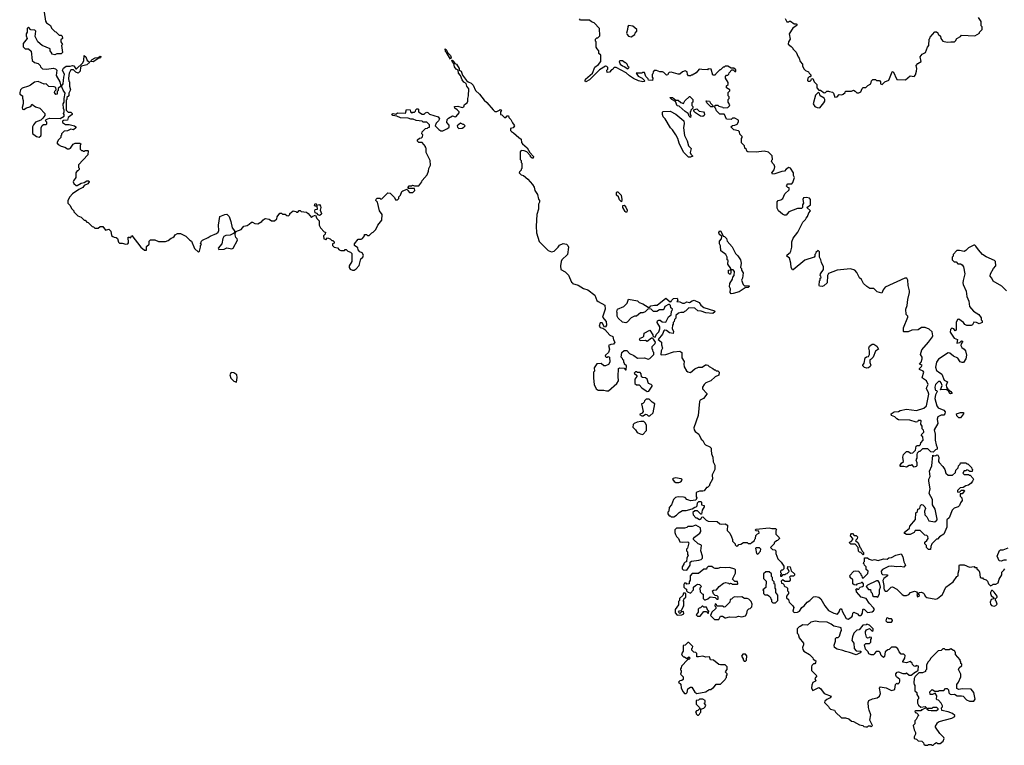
# Model space of a CAD drawing. Extents: x 1980017 to 2252640, y 74400 to 266395.
# Tile 287 of 388: x 2150127 to 2161250, y 219090 to 227286. Entities that reach past the tile are written whole.
import ezdxf

# ---------------------------------------------------------------- set-up
doc = ezdxf.new("R2010")
doc.units = 0

msp = doc.modelspace()

# ---------------------------------------------------------------- linework, layer by layer
at = {"layer": '0CON20XD'}
for points in [[(2150402, 227372), (2150418, 227268), (2150431, 227251), (2150475, 227220), (2150485, 227190), (2150522, 227152), (2150535, 227150), (2150572, 227112), (2150595, 227110), (2150608, 227098), (2150610, 227075), (2150592, 227058), (2150590, 227035), (2150610, 227005), (2150600, 226995), (2150610, 226915), (2150595, 226900), (2150545, 226900), (2150525, 226890), (2150490, 226895), (2150488, 226908), (2150470, 226935), (2150470, 226955), (2150380, 226995), (2150330, 227035), (2150302, 227095), (2150310, 227155), (2150297, 227167), (2150252, 227172), (2150225, 227200), (2150210, 227185), (2150210, 227145), (2150198, 227125), (2150198, 227105), (2150210, 227075), (2150167, 227015), (2150165, 226980), (2150188, 226958), (2150227, 226957), (2150255, 226930), (2150268, 226825), (2150293, 226803), (2150335, 226790), (2150358, 226768), (2150360, 226755), (2150385, 226730), (2150435, 226728), (2150505, 226740), (2150531, 226731), (2150548, 226715), (2150540, 226655), (2150580, 226585), (2150590, 226535), (2150562, 226508), (2150560, 226485), (2150550, 226475), (2150550, 226445), (2150535, 226440)], [(2160392, 223645), (2160438, 223702), (2160442, 223715), (2160435, 223760), (2160402, 223792), (2160355, 223808), (2160315, 223810), (2160275, 223783), (2160205, 223778), (2160165, 223760), (2160115, 223760), (2160110, 223765), (2160112, 223805), (2160160, 223925), (2160158, 223938), (2160140, 223955), (2160138, 224015), (2160153, 224057), (2160160, 224125), (2160180, 224205), (2160180, 224225), (2160162, 224282), (2160160, 224345), (2160147, 224367), (2160125, 224368), (2159905, 224263), (2159880, 224235), (2159865, 224198), (2159815, 224212), (2159775, 224250), (2159731, 224251), (2159695, 224272), (2159658, 224305), (2159635, 224350), (2159615, 224370), (2159585, 224430), (2159560, 224455), (2159513, 224473), (2159360, 224455), (2159265, 224418), (2159252, 224395), (2159248, 224315), (2159212, 224278), (2159193, 224273), (2159162, 224275), (2159158, 224285), (2159160, 224335), (2159168, 224342), (2159170, 224365), (2159180, 224375), (2159178, 224388), (2159170, 224395), (2159173, 224415), (2159207, 224463), (2159208, 224495), (2159184, 224544), (2159178, 224575), (2159160, 224605), (2159160, 224665), (2159148, 224678), (2159120, 224655), (2159118, 224642), (2159110, 224635), (2159110, 224615), (2159100, 224605), (2158995, 224570), (2158865, 224460), (2158855, 224460), (2158842, 224485), (2158838, 224535), (2158822, 224592), (2158792, 224615), (2158795, 224630), (2158830, 224655), (2158837, 224673), (2158848, 224715), (2158848, 224775), (2158863, 224817), (2158918, 224885), (2158973, 224997), (2159005, 225030), (2159010, 225045), (2159027, 225063), (2159040, 225105), (2159060, 225125), (2159020, 225165), (2159060, 225195), (2159060, 225255), (2159048, 225268), (2159015, 225278), (2158980, 225275), (2158972, 225255), (2158980, 225215), (2158970, 225195), (2158970, 225165), (2158957, 225153), (2158915, 225152), (2158815, 225117), (2158785, 225078), (2158765, 225078), (2158745, 225088), (2158698, 225125), (2158683, 225157), (2158683, 225227), (2158695, 225242), (2158725, 225250), (2158747, 225265), (2158771, 225319), (2158820, 225365), (2158818, 225388), (2158805, 225390), (2158790, 225405), (2158792, 225418), (2158805, 225430), (2158848, 225432), (2158862, 225448), (2158880, 225505), (2158870, 225525), (2158870, 225555), (2158835, 225610), (2158815, 225618), (2158784, 225596), (2158767, 225573), (2158738, 225572), (2158657, 225543), (2158632, 225542), (2158623, 225557), (2158651, 225589), (2158658, 225625), (2158650, 225645), (2158630, 225665), (2158628, 225678), (2158620, 225685), (2158622, 225698), (2158630, 225705), (2158628, 225748), (2158585, 225788), (2158535, 225802), (2158445, 225788), (2158352, 225792), (2158342, 225802), (2158338, 225818), (2158320, 225835), (2158315, 225860), (2158280, 225895), (2158280, 225945), (2158290, 225955), (2158290, 225965), (2158262, 225992), (2158258, 226018), (2158245, 226030), (2158195, 226040), (2158162, 226075), (2158178, 226092), (2158207, 226093), (2158230, 226105), (2158247, 226133), (2158245, 226150), (2158205, 226172), (2158178, 226172), (2158165, 226160), (2158112, 226162), (2158090, 226215), (2158085, 226220), (2158035, 226220), (2158000, 226255), (2157988, 226288), (2157980, 226295), (2157985, 226320), (2158015, 226320), (2158025, 226310), (2158068, 226298), (2158075, 226290), (2158127, 226293), (2158147, 226313), (2158150, 226325), (2158130, 226355), (2158130, 226385), (2158140, 226395), (2158140, 226415), (2158130, 226425), (2158130, 226465), (2158148, 226482), (2158150, 226495), (2158110, 226515), (2158113, 226537), (2158130, 226555), (2158130, 226575), (2158100, 226625), (2158100, 226645), (2158112, 226658), (2158125, 226660), (2158138, 226672), (2158140, 226685), (2158172, 226718), (2158188, 226718), (2158205, 226700), (2158218, 226702), (2158218, 226718), (2158195, 226740), (2158165, 226740), (2158125, 226760), (2158095, 226760), (2158085, 226750), (2158075, 226750), (2158045, 226720), (2158035, 226720), (2157990, 226675), (2157985, 226660), (2157955, 226660), (2157937, 226727), (2157905, 226730), (2157895, 226720), (2157832, 226722), (2157803, 226727), (2157770, 226685), (2157725, 226660), (2157712, 226658), (2157705, 226650), (2157682, 226652), (2157670, 226665), (2157668, 226695), (2157645, 226708), (2157613, 226697), (2157585, 226670), (2157565, 226670), (2157485, 226692), (2157462, 226688), (2157452, 226678), (2157448, 226662), (2157435, 226660), (2157405, 226690), (2157387, 226697), (2157358, 226698), (2157322, 226712), (2157295, 226710), (2157282, 226698), (2157280, 226675), (2157270, 226665), (2157270, 226635), (2157280, 226625), (2157275, 226600), (2157232, 226602), (2157228, 226618), (2157200, 226645), (2157185, 226690), (2157165, 226690), (2157155, 226680), (2157090, 226680), (2157115, 226648), (2157157, 226627), (2157183, 226603), (2157188, 226595), (2157183, 226587), (2157165, 226583), (2157116, 226596), (2157062, 226622), (2157015, 226650), (2156976, 226686), (2156865, 226747), (2156843, 226747), (2156830, 226735), (2156828, 226722), (2156812, 226718), (2156788, 226692), (2156765, 226690), (2156760, 226715), (2156770, 226725), (2156770, 226745), (2156758, 226758), (2156745, 226762), (2156675, 226718), (2156563, 226605), (2156524, 226584), (2156513, 226595), (2156520, 226615), (2156597, 226683), (2156622, 226748), (2156665, 226778), (2156692, 226815), (2156690, 226885), (2156670, 226905), (2156670, 226935), (2156650, 226955), (2156640, 226975), (2156640, 227035), (2156632, 227042), (2156630, 227065), (2156645, 227080), (2156658, 227082), (2156680, 227105), (2156678, 227188), (2156615, 227250), (2156585, 227260), (2156562, 227282), (2156462, 227282), (2156450, 227295)], [(2158775, 227300), (2158792, 227262), (2158815, 227260), (2158822, 227268), (2158835, 227270), (2158875, 227240), (2158898, 227238), (2158910, 227225), (2158861, 227189), (2158818, 227125), (2158830, 227065), (2158812, 227035), (2158808, 227008), (2158843, 226983), (2158860, 226965), (2158860, 226955), (2158897, 226917), (2158920, 226865), (2158932, 226852), (2158942, 226815), (2158970, 226785), (2158970, 226765), (2158985, 226730), (2159003, 226713), (2159038, 226698), (2159045, 226680), (2159068, 226658), (2159058, 226642), (2159045, 226640), (2159030, 226625), (2159025, 226600), (2159033, 226593), (2159055, 226590), (2159068, 226602), (2159072, 226618), (2159085, 226620), (2159102, 226582), (2159130, 226555), (2159132, 226515), (2159155, 226490), (2159175, 226490), (2159215, 226460), (2159228, 226462), (2159245, 226480), (2159265, 226480), (2159273, 226473), (2159307, 226467), (2159320, 226455), (2159335, 226412), (2159360, 226415), (2159385, 226440), (2159415, 226438), (2159430, 226445), (2159450, 226465), (2159455, 226480), (2159525, 226480), (2159545, 226488), (2159565, 226480), (2159585, 226460), (2159605, 226458), (2159629, 226471), (2159645, 226510), (2159655, 226520), (2159685, 226520), (2159707, 226543), (2159740, 226560), (2159750, 226595), (2159765, 226610), (2159795, 226610), (2159805, 226600), (2159838, 226598), (2159850, 226585), (2159852, 226562), (2159868, 226552), (2159900, 226585), (2159945, 226602), (2159983, 226697), (2159995, 226700), (2160035, 226610), (2160135, 226608), (2160185, 226650), (2160230, 226645), (2160247, 226663), (2160258, 226705), (2160260, 226735), (2160253, 226767), (2160271, 226789), (2160310, 226815), (2160300, 226865), (2160322, 226898), (2160360, 226915), (2160382, 226975), (2160398, 226995), (2160400, 227065), (2160410, 227075), (2160412, 227088), (2160465, 227150), (2160485, 227150), (2160498, 227138), (2160502, 227122), (2160528, 227098), (2160533, 227073), (2160554, 227044), (2160605, 227030), (2160645, 227037), (2160686, 227034), (2160700, 227045), (2160712, 227075), (2160753, 227097), (2160765, 227110), (2160915, 227102), (2160970, 227135), (2160970, 227145), (2161000, 227175), (2161000, 227205), (2160990, 227215), (2160990, 227265), (2160959, 227309)], [(2157035, 227092), (2157075, 227120), (2157080, 227135), (2157100, 227155), (2157100, 227175), (2157055, 227213), (2157005, 227221), (2156995, 227210), (2156994, 227175), (2156982, 227135), (2156988, 227118), (2157005, 227098), (2157035, 227092)], [(2154995, 226840), (2154950, 226915), (2154938, 226925), (2154932, 226958), (2154945, 226950), (2154962, 226912), (2154995, 226880), (2155000, 226855), (2154995, 226840)], [(2150535, 226440), (2150520, 226465), (2150522, 226478), (2150540, 226495), (2150535, 226520), (2150515, 226528), (2150455, 226530), (2150425, 226560), (2150405, 226558), (2150335, 226587), (2150295, 226580), (2150250, 226545), (2150227, 226533), (2150156, 226514), (2150136, 226494), (2150127, 226465), (2150128, 226445), (2150160, 226425), (2150158, 226398), (2150167, 226373), (2150166, 226334), (2150154, 226295), (2150158, 226275), (2150175, 226270), (2150205, 226290), (2150240, 226300), (2150256, 226314), (2150265, 226330), (2150305, 226302), (2150356, 226286), (2150410, 226225), (2150410, 226205), (2150388, 226172), (2150365, 226150), (2150305, 226128), (2150282, 226098), (2150273, 226075), (2150272, 226002), (2150316, 225966), (2150345, 225958), (2150365, 225973), (2150370, 225985), (2150368, 226065), (2150379, 226091), (2150395, 226103), (2150425, 226100), (2150435, 226110), (2150435, 226130), (2150420, 226145), (2150425, 226160), (2150465, 226172), (2150585, 226170), (2150630, 226195), (2150630, 226215), (2150620, 226225), (2150630, 226245), (2150630, 226265), (2150621, 226281), (2150618, 226335), (2150630, 226355), (2150628, 226395), (2150642, 226455), (2150619, 226489), (2150600, 226535), (2150617, 226563), (2150627, 226635), (2150634, 226665), (2150611, 226715), (2150622, 226738), (2150651, 226759), (2150695, 226760), (2150725, 226770), (2150738, 226765), (2150762, 226732), (2150768, 226732), (2150840, 226800), (2150851, 226825), (2150855, 226880), (2150875, 226868), (2150890, 226825), (2150920, 226805), (2150884, 226776), (2150825, 226760), (2150812, 226748), (2150810, 226705), (2150788, 226682), (2150762, 226692), (2150735, 226720), (2150705, 226720), (2150685, 226680), (2150678, 226625), (2150683, 226593), (2150690, 226585), (2150690, 226535), (2150700, 226495), (2150683, 226457), (2150680, 226425), (2150660, 226405), (2150660, 226385), (2150650, 226375), (2150650, 226265), (2150673, 226243), (2150705, 226240), (2150718, 226228), (2150720, 226215), (2150675, 226180), (2150665, 226150), (2150623, 226147), (2150612, 226138), (2150610, 226125), (2150645, 226100), (2150685, 226100), (2150745, 226088), (2150760, 226075), (2150760, 226065), (2150735, 226043), (2150705, 226048), (2150665, 226030), (2150630, 226025), (2150600, 225995), (2150598, 225982), (2150590, 225975), (2150590, 225955), (2150565, 225930), (2150548, 225895), (2150560, 225875), (2150595, 225858), (2150637, 225847), (2150665, 225828), (2150685, 225828), (2150700, 225835), (2150732, 225878), (2150755, 225892), (2150805, 225892), (2150818, 225885), (2150810, 225865), (2150810, 225825), (2150825, 225810), (2150838, 225808), (2150845, 225800), (2150858, 225802), (2150865, 225810), (2150895, 225810), (2150900, 225805), (2150895, 225760), (2150790, 225645), (2150790, 225615), (2150798, 225608), (2150800, 225595), (2150785, 225580), (2150775, 225580), (2150760, 225555), (2150760, 225505), (2150733, 225467), (2150732, 225455), (2150740, 225435), (2150765, 225412), (2150775, 225412), (2150821, 225439), (2150855, 225446), (2150885, 225464), (2150906, 225466), (2150911, 225455), (2150895, 225432), (2150856, 225414), (2150840, 225390), (2150795, 225367), (2150725, 225317), (2150692, 225285), (2150670, 225245), (2150670, 225215), (2150698, 225188), (2150712, 225152), (2150740, 225125), (2150740, 225115), (2150752, 225102), (2150785, 225070), (2150820, 225055), (2150855, 225020), (2150865, 225020), (2150885, 225000), (2150900, 224995), (2150945, 224950), (2150960, 224945), (2150975, 224930), (2151015, 224930), (2151035, 224950), (2151065, 224950), (2151095, 224910), (2151135, 224920), (2151157, 224897), (2151165, 224850), (2151180, 224835), (2151195, 224828), (2151217, 224827), (2151233, 224813), (2151243, 224773), (2151253, 224763), (2151285, 224762), (2151325, 224750), (2151347, 224753), (2151354, 224766), (2151352, 224828), (2151365, 224830), (2151378, 224822), (2151395, 224850), (2151495, 224718), (2151535, 224682), (2151558, 224682), (2151560, 224725), (2151588, 224752), (2151590, 224785), (2151605, 224800), (2151655, 224800), (2151695, 224782), (2151775, 224782), (2151805, 224790), (2151838, 224818), (2151856, 224824), (2151873, 224837), (2151884, 224856), (2151908, 224872), (2151945, 224870), (2152005, 224840), (2152050, 224795), (2152066, 224786), (2152102, 224702), (2152145, 224660), (2152157, 224673), (2152170, 224715), (2152170, 224735), (2152180, 224745), (2152170, 224755), (2152180, 224785), (2152193, 224797), (2152256, 224824), (2152278, 224842), (2152351, 224869), (2152368, 224885), (2152378, 224905), (2152372, 224965), (2152387, 225063), (2152444, 225086), (2152465, 225088), (2152494, 225064), (2152513, 225005), (2152526, 224936), (2152552, 224902), (2152550, 224875), (2152505, 224853), (2152455, 224849), (2152432, 224838), (2152421, 224815), (2152410, 224755), (2152370, 224705), (2152375, 224690), (2152436, 224694), (2152465, 224708), (2152525, 224698), (2152538, 224705), (2152586, 224794), (2152585, 224810), (2152570, 224825), (2152560, 224855), (2152560, 224875), (2152570, 224885), (2152570, 224895), (2152630, 224915), (2152660, 224955), (2152695, 224962), (2152720, 224975), (2152745, 224998), (2152755, 225000), (2152783, 224983), (2152815, 224980), (2152863, 225007), (2152875, 225020), (2152892, 225038), (2152905, 225040), (2152945, 225032), (2152973, 225013), (2153007, 225013), (2153030, 225035), (2153035, 225060), (2153065, 225100), (2153085, 225100), (2153095, 225090), (2153125, 225090), (2153143, 225073), (2153165, 225070), (2153180, 225085), (2153180, 225095), (2153215, 225128), (2153245, 225120), (2153255, 225110), (2153268, 225112), (2153285, 225130), (2153295, 225130), (2153305, 225120), (2153365, 225110), (2153386, 225096), (2153425, 225050), (2153440, 225065), (2153468, 225078), (2153485, 225040), (2153510, 225015), (2153511, 224965), (2153523, 224933), (2153565, 224890), (2153580, 224885), (2153578, 224862), (2153560, 224845), (2153562, 224812), (2153578, 224808), (2153585, 224800), (2153605, 224820), (2153635, 224810), (2153652, 224792), (2153665, 224790), (2153680, 224775), (2153678, 224762), (2153660, 224755), (2153660, 224735), (2153680, 224715), (2153715, 224708), (2153737, 224687), (2153755, 224680), (2153795, 224680), (2153805, 224690), (2153815, 224690), (2153832, 224672), (2153865, 224660), (2153880, 224645), (2153877, 224555), (2153848, 224505), (2153847, 224487), (2153859, 224469), (2153885, 224458), (2153905, 224458), (2153929, 224471), (2153961, 224509), (2153982, 224585), (2154002, 224605), (2154012, 224625), (2153995, 224652), (2153970, 224665), (2153950, 224685), (2153948, 224708), (2153910, 224735), (2153910, 224755), (2153950, 224805), (2153985, 224808), (2154000, 224815), (2154020, 224845), (2154022, 224858), (2154045, 224860), (2154055, 224850), (2154075, 224850), (2154105, 224880), (2154120, 224885), (2154150, 224915), (2154172, 224965), (2154217, 225023), (2154220, 225085), (2154192, 225125), (2154170, 225225), (2154150, 225245), (2154152, 225258), (2154165, 225270), (2154195, 225270), (2154205, 225260), (2154217, 225263), (2154285, 225330), (2154310, 225325), (2154359, 225279), (2154372, 225252), (2154395, 225250), (2154410, 225265), (2154410, 225285), (2154430, 225305), (2154442, 225345), (2154455, 225352), (2154505, 225370), (2154510, 225355), (2154532, 225332), (2154568, 225332), (2154590, 225355), (2154588, 225378), (2154515, 225380), (2154510, 225385), (2154518, 225392), (2154520, 225405), (2154525, 225410), (2154555, 225410), (2154565, 225418), (2154585, 225410), (2154635, 225410), (2154670, 225455), (2154675, 225470), (2154730, 225535), (2154746, 225574), (2154748, 225605), (2154766, 225644), (2154762, 225695), (2154720, 225785), (2154720, 225835), (2154712, 225842), (2154710, 225855), (2154675, 225900), (2154635, 225900), (2154620, 225915), (2154622, 225928), (2154642, 225948), (2154665, 225950), (2154678, 225962), (2154680, 225985), (2154670, 225995), (2154672, 226018), (2154712, 226058), (2154735, 226060), (2154742, 226068), (2154758, 226072), (2154758, 226098), (2154725, 226130), (2154685, 226130), (2154675, 226140), (2154607, 226147), (2154572, 226162), (2154545, 226162), (2154515, 226172), (2154427, 226177), (2154387, 226197), (2154343, 226203), (2154332, 226218), (2154345, 226228), (2154375, 226220), (2154395, 226232), (2154485, 226230), (2154495, 226270), (2154538, 226268), (2154540, 226245), (2154555, 226230), (2154565, 226240), (2154588, 226242), (2154598, 226252), (2154602, 226268), (2154612, 226278), (2154625, 226280), (2154630, 226275), (2154630, 226245), (2154675, 226220), (2154695, 226220), (2154710, 226235), (2154725, 226240), (2154737, 226237), (2154758, 226218), (2154855, 226190), (2154868, 226165), (2154858, 226142), (2154840, 226125)], [(2150955, 226808), (2150932, 226812), (2150933, 226825), (2150944, 226836), (2150980, 226855), (2151012, 226858), (2151035, 226872), (2151045, 226870), (2151040, 226855), (2151012, 226848), (2150965, 226812), (2150955, 226808)], [(2154840, 226125), (2154832, 226118), (2154820, 226085), (2154860, 226045), (2154885, 226030), (2154905, 226030), (2154960, 226055), (2154978, 226072), (2154980, 226095), (2154953, 226123), (2154955, 226160), (2154970, 226175), (2155015, 226200), (2155045, 226190), (2155057, 226193), (2155090, 226235), (2155090, 226245), (2155069, 226269), (2155042, 226285), (2155040, 226305), (2155075, 226308), (2155125, 226293), (2155145, 226300), (2155152, 226328), (2155180, 226345), (2155188, 226365), (2155188, 226395), (2155198, 226425), (2155201, 226505), (2155178, 226535), (2155172, 226565), (2155145, 226580), (2155124, 226605), (2155107, 226657), (2155082, 226682), (2155080, 226715), (2155057, 226727), (2155040, 226755), (2155032, 226792), (2155012, 226815), (2155010, 226825), (2155015, 226830), (2155035, 226810), (2155042, 226792), (2155063, 226783), (2155090, 226735), (2155090, 226715), (2155113, 226703), (2155129, 226659), (2155175, 226598), (2155193, 226583), (2155228, 226568), (2155248, 226548), (2155277, 226485), (2155320, 226445), (2155375, 226378), (2155405, 226352), (2155475, 226268), (2155495, 226250), (2155515, 226250), (2155548, 226262), (2155555, 226270), (2155568, 226265), (2155560, 226245), (2155560, 226215), (2155575, 226210), (2155605, 226180), (2155618, 226182), (2155635, 226200), (2155648, 226198), (2155652, 226182), (2155675, 226160), (2155692, 226122), (2155713, 226095), (2155718, 226085), (2155702, 226065), (2155670, 226055), (2155670, 226035), (2155681, 226021), (2155705, 226008), (2155764, 225954), (2155792, 225935), (2155797, 225897), (2155805, 225882), (2155859, 225839), (2155890, 225785), (2155932, 225742), (2155928, 225722), (2155915, 225722), (2155898, 225735), (2155898, 225748), (2155854, 225794), (2155826, 225806), (2155792, 225808), (2155782, 225795), (2155780, 225705), (2155790, 225695), (2155793, 225673), (2155800, 225665), (2155800, 225605), (2155792, 225598), (2155790, 225585), (2155772, 225568), (2155770, 225555), (2155790, 225535), (2155817, 225527), (2155866, 225486), (2155920, 225425), (2155940, 225395), (2155947, 225355), (2155975, 225310), (2155988, 225258), (2156000, 225245), (2156000, 225225), (2155988, 225202), (2155986, 225144), (2155968, 225085), (2155962, 224955), (2155965, 224880), (2155995, 224780), (2156095, 224678), (2156135, 224662), (2156165, 224670), (2156210, 224715), (2156225, 224740), (2156265, 224758), (2156305, 224750), (2156320, 224735), (2156328, 224715), (2156316, 224634), (2156252, 224575), (2156242, 224555), (2156237, 224505), (2156240, 224465), (2156288, 224438), (2156325, 224402), (2156362, 224322), (2156370, 224315), (2156370, 224305), (2156435, 224287), (2156495, 224251), (2156546, 224236), (2156623, 224173), (2156648, 224115), (2156661, 224101), (2156735, 224060), (2156742, 224015), (2156710, 223925), (2156752, 223875), (2156757, 223835), (2156745, 223818), (2156732, 223812), (2156705, 223860), (2156685, 223860), (2156672, 223825), (2156685, 223808), (2156715, 223800), (2156736, 223786), (2156794, 223724), (2156826, 223706), (2156835, 223670), (2156850, 223645), (2156835, 223622), (2156803, 223617), (2156780, 223605), (2156788, 223565), (2156780, 223525), (2156743, 223495), (2156742, 223485), (2156753, 223473), (2156767, 223473), (2156775, 223480), (2156790, 223475), (2156792, 223418), (2156779, 223391), (2156745, 223377), (2156726, 223376), (2156695, 223402), (2156645, 223400), (2156618, 223352), (2156620, 223315), (2156610, 223305), (2156608, 223285), (2156608, 223235), (2156617, 223167), (2156638, 223115), (2156661, 223101), (2156725, 223102), (2156755, 223092), (2156780, 223095), (2156873, 223177), (2156892, 223205), (2156888, 223255), (2156890, 223345), (2156905, 223352), (2156955, 223350), (2156972, 223332), (2156978, 223332), (2156980, 223375), (2156960, 223395), (2156960, 223405), (2156950, 223415), (2156950, 223435), (2156942, 223442), (2156938, 223458), (2156920, 223475), (2156930, 223525), (2156955, 223550), (2156985, 223550), (2157014, 223514), (2157065, 223492), (2157107, 223463), (2157185, 223468), (2157225, 223452), (2157245, 223460), (2157290, 223505), (2157290, 223525), (2157283, 223533), (2157280, 223555), (2157270, 223565), (2157270, 223595), (2157305, 223630), (2157310, 223645), (2157288, 223678), (2157275, 223690), (2157263, 223687), (2157215, 223652), (2157195, 223662), (2157135, 223658), (2157128, 223675), (2157135, 223690), (2157165, 223700), (2157178, 223712), (2157180, 223745), (2157245, 223780), (2157280, 223725), (2157280, 223715), (2157292, 223702), (2157305, 223700), (2157322, 223735), (2157345, 223760), (2157360, 223795), (2157358, 223815), (2157328, 223865), (2157330, 223885), (2157345, 223892), (2157362, 223892), (2157385, 223872), (2157425, 223870), (2157455, 223930), (2157488, 223952), (2157490, 223995), (2157498, 224002), (2157500, 224015), (2157482, 224032), (2157478, 224058), (2157468, 224068), (2157455, 224070), (2157414, 224046), (2157407, 224023), (2157395, 224010), (2157355, 224010), (2157325, 223990), (2157285, 223990), (2157260, 224015), (2157225, 224020), (2157194, 223986), (2157166, 223974), (2157140, 223975), (2157118, 223955), (2157095, 223938), (2157073, 223937), (2157033, 223917), (2156990, 223870), (2156975, 223863), (2156935, 223871), (2156887, 223915), (2156877, 223937), (2156878, 223975), (2156872, 223985), (2156880, 224015), (2156950, 224045), (2156990, 224085), (2157005, 224130), (2157105, 224110), (2157125, 224090), (2157165, 224078), (2157225, 224040), (2157245, 224040), (2157258, 224052), (2157297, 224063), (2157327, 224063), (2157425, 224140), (2157475, 224100), (2157488, 224102), (2157490, 224115), (2157512, 224138), (2157555, 224140), (2157560, 224115), (2157552, 224102), (2157585, 224100), (2157615, 224082), (2157635, 224082), (2157665, 224098), (2157695, 224092), (2157725, 224112), (2157745, 224118), (2157803, 224093), (2157821, 224061), (2157854, 224034), (2157977, 223997), (2157978, 223985), (2157955, 223968), (2157877, 223973), (2157825, 223992), (2157788, 223998), (2157755, 224028), (2157685, 224030), (2157648, 223992), (2157635, 223990), (2157625, 223980), (2157595, 223980), (2157568, 223972), (2157540, 223945), (2157540, 223915), (2157522, 223898), (2157520, 223875), (2157510, 223865), (2157510, 223845), (2157500, 223835), (2157498, 223798), (2157512, 223765), (2157508, 223742), (2157469, 223749), (2157435, 223777), (2157415, 223778), (2157405, 223770), (2157387, 223733), (2157340, 223675), (2157378, 223645), (2157377, 223615), (2157388, 223575), (2157374, 223546), (2157370, 223505), (2157375, 223500), (2157427, 223503), (2157514, 223536), (2157585, 223543), (2157608, 223525), (2157607, 223467), (2157632, 223425), (2157628, 223395), (2157632, 223365), (2157660, 223320), (2157675, 223307), (2157705, 223302), (2157755, 223343), (2157795, 223360), (2157835, 223362), (2157875, 223388), (2157885, 223388), (2157900, 223385), (2157917, 223367), (2157957, 223347), (2157975, 223330), (2157985, 223330), (2157995, 223320), (2158015, 223320), (2158030, 223305), (2158025, 223272), (2157985, 223252), (2157935, 223208), (2157877, 223183), (2157858, 223165), (2157842, 223135), (2157840, 223115), (2157890, 223065), (2157890, 223055), (2157853, 223007), (2157815, 222990), (2157808, 222975), (2157790, 222815), (2157744, 222675), (2157745, 222652), (2157756, 222636), (2157800, 222605), (2157826, 222546), (2157843, 222533), (2157864, 222494), (2157875, 222482), (2157923, 222463), (2157938, 222445), (2157937, 222425), (2157941, 222381), (2157958, 222345), (2157961, 222291), (2157978, 222255), (2157980, 222205), (2157948, 222145), (2157952, 222095), (2157920, 222035), (2157920, 222025), (2157898, 222002), (2157885, 222000), (2157860, 221965), (2157845, 221960), (2157805, 221962), (2157770, 221945), (2157770, 221895), (2157778, 221885), (2157765, 221860), (2157705, 221853), (2157687, 221857), (2157665, 221868), (2157645, 221888), (2157625, 221892), (2157565, 221897), (2157535, 221888), (2157512, 221865), (2157490, 221805), (2157462, 221775), (2157460, 221735), (2157450, 221725), (2157450, 221705), (2157465, 221680), (2157475, 221680), (2157485, 221670), (2157515, 221672), (2157545, 221688), (2157575, 221718), (2157615, 221742), (2157655, 221743), (2157725, 221760), (2157755, 221780), (2157768, 221782), (2157780, 221795), (2157785, 221830), (2157798, 221842), (2157822, 221842), (2157830, 221835), (2157830, 221805), (2157858, 221798), (2157860, 221785), (2157838, 221745), (2157828, 221702), (2157822, 221702), (2157785, 221740), (2157755, 221740), (2157732, 221718), (2157733, 221693), (2157765, 221660), (2157775, 221660), (2157805, 221642), (2157825, 221650), (2157832, 221668), (2157845, 221670), (2157882, 221632), (2157903, 221623), (2158005, 221618), (2158035, 221592), (2158055, 221588), (2158095, 221590), (2158115, 221582), (2158122, 221575), (2158118, 221518), (2158148, 221485), (2158168, 221445), (2158180, 221415), (2158180, 221395), (2158210, 221365), (2158210, 221355), (2158225, 221340), (2158238, 221342), (2158252, 221358), (2158275, 221360), (2158305, 221380), (2158345, 221380), (2158355, 221370), (2158385, 221370), (2158398, 221382)], [(2156995, 226730), (2157010, 226745), (2157002, 226752), (2156990, 226785), (2156975, 226800), (2156965, 226800), (2156935, 226820), (2156905, 226820), (2156900, 226815), (2156910, 226785), (2156935, 226763), (2156957, 226757), (2156995, 226730)], [(2157705, 226180), (2157690, 226195), (2157678, 226228), (2157645, 226247), (2157575, 226310), (2157554, 226314), (2157535, 226360), (2157492, 226385), (2157472, 226408), (2157500, 226405), (2157538, 226378), (2157567, 226377), (2157595, 226350), (2157625, 226340), (2157642, 226368), (2157692, 226418), (2157698, 226418), (2157730, 226385), (2157730, 226355), (2157720, 226345), (2157720, 226315), (2157730, 226305), (2157730, 226285), (2157710, 226265), (2157708, 226252), (2157700, 226245), (2157700, 226215), (2157710, 226205), (2157705, 226180)], [(2157955, 226300), (2157935, 226300), (2157922, 226312), (2157890, 226345), (2157882, 226368), (2157920, 226365), (2157932, 226342), (2157958, 226318), (2157960, 226305), (2157955, 226300)], [(2159165, 226290), (2159212, 226345), (2159222, 226365), (2159222, 226385), (2159215, 226400), (2159170, 226425), (2159160, 226455), (2159145, 226462), (2159117, 226435), (2159092, 226335), (2159110, 226305), (2159135, 226293), (2159165, 226290)], [(2157682, 225732), (2157625, 225790), (2157575, 225890), (2157560, 225945), (2157540, 225985), (2157503, 226043), (2157478, 226065), (2157418, 226165), (2157397, 226187), (2157388, 226215), (2157388, 226242), (2157395, 226250), (2157475, 226252), (2157538, 226218), (2157630, 226145), (2157632, 226115), (2157624, 226065), (2157636, 225976), (2157667, 225917), (2157682, 225862), (2157712, 225832), (2157699, 225785), (2157707, 225767), (2157730, 225745), (2157705, 225732), (2157682, 225732)], [(2157845, 226192), (2157817, 226197), (2157760, 226235), (2157742, 226252), (2157742, 226268), (2157775, 226280), (2157803, 226253), (2157850, 226245), (2157860, 226235), (2157862, 226215), (2157860, 226205), (2157845, 226192)], [(2155088, 226058), (2155125, 226062), (2155145, 226070), (2155160, 226085), (2155145, 226100), (2155135, 226100), (2155105, 226118), (2155070, 226085), (2155072, 226072), (2155088, 226058)], [(2156925, 225230), (2156902, 225252), (2156890, 225285), (2156870, 225305), (2156870, 225335), (2156875, 225340), (2156885, 225340), (2156920, 225305), (2156930, 225255), (2156925, 225230)], [(2153515, 225074), (2153500, 225080), (2153488, 225098), (2153463, 225103), (2153460, 225125), (2153465, 225140), (2153490, 225145), (2153488, 225178), (2153465, 225180), (2153458, 225188), (2153465, 225210), (2153476, 225206), (2153485, 225190), (2153515, 225200), (2153525, 225180), (2153530, 225165), (2153522, 225135), (2153537, 225095), (2153532, 225085), (2153515, 225074)], [(2156985, 225110), (2156975, 225110), (2156965, 225120), (2156942, 225165), (2156942, 225188), (2156955, 225190), (2156975, 225170), (2156988, 225135), (2156985, 225110)], [(2158165, 224190), (2158153, 224203), (2158158, 224245), (2158147, 224267), (2158148, 224305), (2158180, 224355), (2158182, 224378), (2158198, 224395), (2158202, 224442), (2158185, 224460), (2158160, 224460), (2158162, 224435), (2158155, 224410), (2158145, 224410), (2158134, 224424), (2158134, 224456), (2158160, 224460), (2158160, 224475), (2158128, 224525), (2158130, 224565), (2158120, 224575), (2158118, 224605), (2158102, 224635), (2158048, 224675), (2158042, 224732), (2158032, 224755), (2158032, 224785), (2158055, 224810), (2158060, 224835), (2158030, 224865), (2158023, 224883), (2158035, 224900), (2158047, 224897), (2158072, 224842), (2158090, 224835), (2158110, 224815), (2158120, 224785), (2158175, 224720), (2158213, 224643), (2158239, 224619), (2158268, 224575), (2158278, 224535), (2158270, 224485), (2158280, 224475), (2158280, 224455), (2158298, 224425), (2158292, 224368), (2158282, 224345), (2158300, 224295), (2158315, 224280), (2158365, 224280), (2158370, 224275), (2158355, 224262), (2158322, 224258), (2158255, 224213), (2158185, 224193), (2158165, 224190)], [(2161274, 224224), (2161222, 224275), (2161124, 224334), (2161107, 224367), (2161088, 224388), (2161093, 224415), (2161128, 224475), (2161152, 224505), (2161150, 224555), (2161140, 224565), (2161046, 224606), (2161005, 224633), (2160958, 224685), (2160929, 224729), (2160915, 224740), (2160905, 224740), (2160845, 224708), (2160815, 224678), (2160795, 224668), (2160745, 224678), (2160713, 224677), (2160670, 224635), (2160670, 224615), (2160660, 224605), (2160660, 224575), (2160685, 224550), (2160705, 224550), (2160725, 224530), (2160755, 224528), (2160775, 224518), (2160788, 224495), (2160803, 224415), (2160785, 224340), (2160780, 224315), (2160783, 224295), (2160820, 224220), (2160825, 224160), (2160847, 224107), (2160858, 224048), (2160902, 223995), (2160962, 223955), (2160987, 223917), (2160990, 223895), (2161000, 223885), (2161000, 223865), (2160965, 223850), (2160937, 223867), (2160905, 223870), (2160889, 223841), (2160875, 223832), (2160825, 223833), (2160805, 223843), (2160789, 223865), (2160735, 223902), (2160721, 223899), (2160707, 223865), (2160705, 223780), (2160695, 223770), (2160680, 223795), (2160655, 223800), (2160640, 223785), (2160637, 223755), (2160685, 223688), (2160720, 223675), (2160712, 223632), (2160749, 223641), (2160765, 223658), (2160780, 223655), (2160764, 223626), (2160760, 223605), (2160768, 223585), (2160798, 223565), (2160813, 223545), (2160822, 223495), (2160816, 223454), (2160790, 223415), (2160773, 223413), (2160752, 223422), (2160723, 223463), (2160674, 223484), (2160635, 223520), (2160615, 223522), (2160507, 223453), (2160483, 223417), (2160472, 223362), (2160483, 223325), (2160505, 223307), (2160545, 223282), (2160570, 223215), (2160608, 223195), (2160594, 223156), (2160596, 223136), (2160612, 223112), (2160645, 223087), (2160660, 223065), (2160645, 223058), (2160635, 223062), (2160620, 223090), (2160598, 223108), (2160530, 223105), (2160549, 223155), (2160538, 223185), (2160525, 223198), (2160505, 223200), (2160474, 223166), (2160466, 223135), (2160468, 223108), (2160472, 223102), (2160488, 223098), (2160490, 223085), (2160471, 223049), (2160466, 223006), (2160486, 222926), (2160501, 222901), (2160566, 222876), (2160580, 222855), (2160578, 222835), (2160565, 222820), (2160535, 222820), (2160500, 222800), (2160490, 222775), (2160499, 222725), (2160458, 222655), (2160470, 222605), (2160468, 222538), (2160478, 222485), (2160490, 222455), (2160490, 222435), (2160472, 222428), (2160445, 222400), (2160420, 222405), (2160387, 222437), (2160355, 222440), (2160325, 222440), (2160295, 222410), (2160285, 222410), (2160265, 222390), (2160260, 222375), (2160260, 222335), (2160250, 222315), (2160260, 222285), (2160260, 222245), (2160255, 222240), (2160232, 222232), (2160205, 222260), (2160195, 222250), (2160175, 222250), (2160145, 222232), (2160115, 222240), (2160075, 222240), (2160070, 222245), (2160072, 222255), (2160090, 222275), (2160110, 222295), (2160102, 222345), (2160112, 222375), (2160145, 222410), (2160165, 222410), (2160195, 222390), (2160215, 222392), (2160247, 222423), (2160255, 222470), (2160265, 222478), (2160292, 222478), (2160303, 222487), (2160308, 222505), (2160332, 222535), (2160330, 222575), (2160310, 222595), (2160340, 222625), (2160340, 222635), (2160335, 222650), (2160320, 222665), (2160320, 222695), (2160308, 222718), (2160310, 222755), (2160305, 222760), (2160275, 222760), (2160268, 222742), (2160255, 222740), (2160182, 222762), (2160055, 222768), (2160035, 222778), (2160011, 222801), (2159974, 222814), (2159970, 222835), (2160005, 222858), (2160055, 222862), (2160075, 222872), (2160145, 222887), (2160258, 222872), (2160342, 222898), (2160370, 222925), (2160398, 223055), (2160391, 223081), (2160370, 223115), (2160373, 223135), (2160390, 223165), (2160370, 223205), (2160327, 223235), (2160323, 223245), (2160340, 223305), (2160332, 223315), (2160290, 223335), (2160290, 223345), (2160315, 223370), (2160320, 223385), (2160290, 223395), (2160311, 223419), (2160323, 223455), (2160322, 223475), (2160302, 223505), (2160317, 223555), (2160392, 223645)], [(2159695, 223351), (2159669, 223359), (2159650, 223375), (2159650, 223385), (2159668, 223405), (2159678, 223465), (2159693, 223477), (2159715, 223480), (2159727, 223503), (2159728, 223545), (2159720, 223575), (2159725, 223600), (2159755, 223622), (2159775, 223622), (2159809, 223599), (2159830, 223565), (2159795, 223540), (2159770, 223475), (2159745, 223450), (2159730, 223445), (2159730, 223415), (2159743, 223385), (2159735, 223368), (2159715, 223354), (2159695, 223351)], [(2152575, 223192), (2152582, 223245), (2152578, 223275), (2152547, 223297), (2152515, 223300), (2152500, 223275), (2152510, 223235), (2152545, 223202), (2152575, 223192)], [(2157215, 223088), (2157235, 223090), (2157270, 223145), (2157270, 223155), (2157260, 223165), (2157230, 223175), (2157215, 223226), (2157195, 223239), (2157163, 223243), (2157152, 223252), (2157147, 223287), (2157135, 223300), (2157105, 223300), (2157095, 223310), (2157082, 223308), (2157070, 223295), (2157098, 223268), (2157100, 223255), (2157074, 223226), (2157077, 223175), (2157095, 223161), (2157125, 223160), (2157156, 223126), (2157205, 223092), (2157215, 223088)], [(2157225, 222810), (2157245, 222812), (2157282, 222845), (2157302, 222945), (2157270, 222965), (2157238, 222998), (2157205, 223000), (2157185, 222980), (2157180, 222965), (2157165, 222950), (2157150, 222945), (2157168, 222862), (2157158, 222842), (2157130, 222825), (2157155, 222810), (2157168, 222812), (2157195, 222830), (2157210, 222825), (2157225, 222810)], [(2160755, 222790), (2160735, 222790), (2160715, 222810), (2160710, 222835), (2160755, 222848), (2160788, 222848), (2160790, 222835), (2160755, 222790)], [(2157165, 222602), (2157208, 222645), (2157208, 222705), (2157193, 222733), (2157177, 222747), (2157145, 222748), (2157101, 222739), (2157070, 222725), (2157058, 222712), (2157054, 222684), (2157083, 222655), (2157102, 222622), (2157135, 222607), (2157165, 222602)], [(2160415, 221300), (2160395, 221300), (2160372, 221325), (2160370, 221345), (2160350, 221365), (2160350, 221385), (2160376, 221404), (2160388, 221425), (2160387, 221447), (2160375, 221460), (2160352, 221462), (2160298, 221518), (2160243, 221517), (2160230, 221495), (2160185, 221470), (2160145, 221472), (2160124, 221484), (2160120, 221495), (2160179, 221541), (2160183, 221565), (2160248, 221642), (2160250, 221715), (2160268, 221732), (2160272, 221758), (2160285, 221760), (2160295, 221770), (2160302, 221798), (2160315, 221810), (2160330, 221805), (2160352, 221782), (2160358, 221765), (2160348, 221735), (2160350, 221695), (2160375, 221670), (2160397, 221627), (2160465, 221613), (2160487, 221633), (2160490, 221645), (2160467, 221757), (2160440, 221805), (2160440, 221865), (2160400, 221935), (2160412, 221985), (2160398, 222075), (2160398, 222095), (2160412, 222125), (2160403, 222185), (2160432, 222248), (2160442, 222368), (2160455, 222360), (2160477, 222363), (2160488, 222372), (2160498, 222368), (2160509, 222345), (2160508, 222295), (2160513, 222283), (2160555, 222240), (2160578, 222205), (2160590, 222165), (2160615, 222140), (2160665, 222140), (2160697, 222173), (2160703, 222197), (2160727, 222223), (2160733, 222247), (2160750, 222265), (2160755, 222280), (2160815, 222280), (2160825, 222270), (2160838, 222268), (2160878, 222228), (2160882, 222212), (2160890, 222205), (2160888, 222182), (2160862, 222182), (2160838, 222198), (2160825, 222200), (2160815, 222190), (2160795, 222190), (2160780, 222165), (2160795, 222150), (2160845, 222150), (2160855, 222140), (2160865, 222140), (2160898, 222105), (2160900, 222095), (2160892, 222075), (2160875, 222052), (2160845, 222030), (2160815, 222020), (2160785, 222000), (2160752, 221998), (2160722, 221968), (2160720, 221955), (2160725, 221950), (2160748, 221952), (2160765, 221970), (2160795, 221970), (2160800, 221965), (2160775, 221930), (2160750, 221930), (2160750, 221905), (2160770, 221885), (2160772, 221855), (2160753, 221827), (2160745, 221800), (2160730, 221785), (2160683, 221767), (2160660, 221745), (2160625, 221660), (2160600, 221635), (2160602, 221555), (2160568, 221475), (2160517, 221443), (2160495, 221420), (2160485, 221420), (2160432, 221365), (2160418, 221335), (2160415, 221300)], [(2157572, 222058), (2157595, 222064), (2157609, 222085), (2157606, 222096), (2157599, 222099), (2157535, 222111), (2157510, 222105), (2157500, 222095), (2157520, 222070), (2157540, 222060), (2157572, 222058)], [(2157665, 221070), (2157700, 221125), (2157702, 221158), (2157715, 221170), (2157799, 221181), (2157825, 221190), (2157840, 221205), (2157840, 221225), (2157822, 221285), (2157830, 221345), (2157820, 221355), (2157790, 221365), (2157740, 221415), (2157740, 221425), (2157751, 221439), (2157810, 221485), (2157820, 221505), (2157818, 221548), (2157765, 221578), (2157725, 221562), (2157675, 221560), (2157665, 221550), (2157635, 221542), (2157545, 221542), (2157528, 221525), (2157528, 221495), (2157535, 221470), (2157545, 221450), (2157570, 221425), (2157585, 221390), (2157615, 221383), (2157675, 221388), (2157687, 221377), (2157670, 221315), (2157660, 221305), (2157660, 221285), (2157670, 221275), (2157670, 221245), (2157680, 221235), (2157663, 221207), (2157658, 221162), (2157645, 221160), (2157630, 221145), (2157630, 221135), (2157610, 221105), (2157610, 221085), (2157622, 221072), (2157665, 221070)], [(2158398, 221382), (2158428, 221402), (2158432, 221418), (2158440, 221425), (2158442, 221458), (2158462, 221478), (2158480, 221485), (2158475, 221510), (2158442, 221512), (2158440, 221525), (2158445, 221530), (2158595, 221548), (2158625, 221538), (2158665, 221538), (2158677, 221527), (2158668, 221512), (2158670, 221475), (2158708, 221438), (2158710, 221425), (2158688, 221402), (2158675, 221400), (2158650, 221375), (2158650, 221365), (2158610, 221325), (2158632, 221302), (2158657, 221297), (2158670, 221285), (2158668, 221258), (2158690, 221195), (2158729, 221159), (2158760, 221115), (2158758, 221082), (2158745, 221070), (2158732, 221068), (2158720, 221055), (2158722, 221042), (2158730, 221035), (2158728, 221022), (2158720, 221015), (2158720, 221000), (2158735, 221000), (2158752, 221018), (2158775, 221020), (2158782, 221028), (2158798, 221032), (2158818, 221052), (2158808, 221078), (2158800, 221085), (2158805, 221110), (2158830, 221105), (2158842, 221062), (2158880, 221025), (2158878, 221012), (2158868, 221002), (2158835, 221000), (2158822, 220988), (2158830, 220975), (2158830, 220955), (2158818, 220942), (2158775, 220940), (2158745, 220960), (2158730, 220945), (2158732, 220922), (2158748, 220918), (2158758, 220908), (2158762, 220892), (2158772, 220882), (2158788, 220878), (2158800, 220865), (2158800, 220835), (2158810, 220825), (2158810, 220805), (2158790, 220775), (2158790, 220755), (2158810, 220735), (2158820, 220705), (2158862, 220665), (2158872, 220645), (2158862, 220605), (2158875, 220590), (2158915, 220592), (2158936, 220604), (2158964, 220646), (2158990, 220665), (2159022, 220705), (2159052, 220725), (2159095, 220768), (2159115, 220772), (2159154, 220764), (2159176, 220746), (2159222, 220665), (2159265, 220612), (2159325, 220582), (2159365, 220570), (2159383, 220597), (2159395, 220630), (2159405, 220630), (2159415, 220620), (2159418, 220605), (2159462, 220522), (2159485, 220513), (2159529, 220541), (2159536, 220554), (2159538, 220582), (2159548, 220592), (2159590, 220575), (2159608, 220558), (2159625, 220558), (2159636, 220564), (2159647, 220583), (2159650, 220625), (2159655, 220630), (2159670, 220625), (2159705, 220590), (2159755, 220598), (2159773, 220607), (2159782, 220625), (2159773, 220643), (2159724, 220695), (2159689, 220749), (2159632, 220765), (2159580, 220825), (2159578, 220838), (2159570, 220845), (2159585, 220860), (2159595, 220850), (2159608, 220852), (2159612, 220868), (2159622, 220878), (2159647, 220883), (2159658, 220892), (2159660, 220915), (2159648, 220928), (2159635, 220930), (2159628, 220922), (2159585, 220910), (2159575, 220900), (2159552, 220902), (2159540, 220915), (2159538, 220958), (2159510, 220985), (2159508, 220998), (2159500, 221005), (2159550, 221055), (2159565, 221060), (2159608, 221058), (2159610, 221045), (2159630, 221025), (2159630, 221015), (2159640, 221005), (2159645, 220980), (2159658, 220982), (2159708, 221032), (2159710, 221055), (2159690, 221075), (2159690, 221105), (2159670, 221125), (2159668, 221138), (2159660, 221145), (2159662, 221158), (2159670, 221165), (2159672, 221208), (2159705, 221208), (2159723, 221193), (2159755, 221180), (2159785, 221188), (2159825, 221178), (2159885, 221198), (2159927, 221193), (2159945, 221208), (2159975, 221212), (2160025, 221238), (2160085, 221252), (2160105, 221220), (2160113, 221163), (2160132, 221125), (2160115, 221102), (2160075, 221110), (2160035, 221106), (2159975, 221112), (2159941, 221109), (2159873, 221077), (2159858, 221055), (2159862, 221032), (2159875, 221020), (2159930, 221015), (2159930, 221005), (2159887, 220973), (2159877, 220953), (2159890, 220895), (2159888, 220865), (2159892, 220845), (2159905, 220830), (2159925, 220830), (2159970, 220875), (2159985, 220880), (2160035, 220853), (2160094, 220794), (2160115, 220782), (2160145, 220782), (2160170, 220795), (2160190, 220815), (2160235, 220832), (2160260, 220825), (2160260, 220815), (2160270, 220805), (2160260, 220795), (2160268, 220768), (2160288, 220775), (2160290, 220785), (2160280, 220795), (2160282, 220808), (2160293, 220817), (2160315, 220818), (2160335, 220810), (2160345, 220800), (2160354, 220774), (2160375, 220758), (2160475, 220742), (2160495, 220748), (2160550, 220795), (2160588, 220875), (2160671, 220935), (2160715, 220998), (2160730, 221005), (2160728, 221035), (2160738, 221075), (2160738, 221122), (2160745, 221130), (2160795, 221130), (2160855, 221102), (2160908, 221108), (2160915, 221100), (2160938, 221098), (2160940, 221085), (2160960, 221065), (2160970, 221045), (2160975, 220990), (2160985, 220980), (2161005, 220980), (2161012, 220972), (2161045, 220960), (2161060, 220945), (2161072, 220912), (2161092, 220892), (2161118, 220902), (2161125, 220910), (2161155, 220910), (2161180, 220925), (2161193, 220967), (2161220, 221015), (2161220, 221045), (2161245, 221070), (2161257, 221083)], [(2159655, 221240), (2159628, 221268), (2159615, 221270), (2159602, 221282), (2159600, 221325), (2159565, 221360), (2159515, 221360), (2159500, 221375), (2159505, 221390), (2159518, 221392), (2159540, 221415), (2159540, 221425), (2159513, 221455), (2159515, 221470), (2159525, 221482), (2159535, 221482), (2159555, 221460), (2159575, 221460), (2159590, 221445), (2159588, 221422), (2159570, 221405), (2159597, 221377), (2159622, 221322), (2159630, 221315), (2159632, 221302), (2159640, 221295), (2159642, 221282), (2159658, 221268), (2159660, 221245), (2159655, 221240)], [(2158465, 221250), (2158497, 221283), (2158500, 221305), (2158485, 221322), (2158445, 221320), (2158440, 221315), (2158450, 221255), (2158465, 221250)], [(2161275, 221180), (2161245, 221180), (2161215, 221168), (2161190, 221175), (2161170, 221225), (2161195, 221290), (2161205, 221298), (2161235, 221297), (2161295, 221322)], [(2157875, 220732), (2157900, 220745), (2157925, 220768), (2157985, 220760), (2158002, 220742), (2158018, 220742), (2158018, 220768), (2158005, 220780), (2157982, 220782), (2157965, 220800), (2157952, 220835), (2157965, 220842), (2158000, 220845), (2158027, 220883), (2158077, 220923), (2158105, 220928), (2158135, 220920), (2158145, 220910), (2158155, 220920), (2158168, 220918), (2158175, 220910), (2158235, 220910), (2158240, 220915), (2158235, 220940), (2158205, 220940), (2158180, 220965), (2158212, 221035), (2158212, 221072), (2158205, 221080), (2158145, 221100), (2158105, 221093), (2158045, 221098), (2158015, 221088), (2157985, 221088), (2157963, 221093), (2157945, 221110), (2157905, 221110), (2157890, 221095), (2157885, 221080), (2157855, 221080), (2157795, 221030), (2157725, 221030), (2157700, 221005), (2157700, 220955), (2157690, 220935), (2157690, 220915), (2157665, 220910), (2157655, 220920), (2157635, 220920), (2157628, 220905), (2157630, 220875), (2157645, 220860), (2157660, 220855), (2157660, 220835), (2157672, 220822), (2157705, 220810), (2157740, 220845), (2157740, 220875), (2157760, 220895), (2157785, 220910), (2157808, 220908), (2157830, 220885), (2157810, 220865), (2157813, 220823), (2157835, 220800), (2157848, 220798), (2157848, 220748), (2157863, 220733), (2157875, 220732)], [(2158665, 220700), (2158690, 220725), (2158690, 220785), (2158670, 220815), (2158670, 220855), (2158660, 220865), (2158660, 220905), (2158650, 220915), (2158648, 220938), (2158630, 220955), (2158630, 220985), (2158620, 220995), (2158620, 221025), (2158595, 221050), (2158555, 221050), (2158530, 221025), (2158530, 220975), (2158560, 220945), (2158557, 220873), (2158520, 220845), (2158530, 220835), (2158530, 220805), (2158545, 220790), (2158575, 220790), (2158588, 220778), (2158608, 220758), (2158612, 220742), (2158620, 220735), (2158620, 220715), (2158635, 220700), (2158665, 220700)], [(2159815, 220762), (2159825, 220770), (2159840, 220805), (2159840, 220845), (2159850, 220875), (2159838, 220925), (2159825, 220948), (2159805, 220948), (2159705, 220900), (2159690, 220885), (2159715, 220850), (2159738, 220848), (2159740, 220825), (2159758, 220808), (2159762, 220782), (2159775, 220770), (2159805, 220770), (2159815, 220762)], [(2157555, 220560), (2157605, 220562), (2157630, 220575), (2157625, 220600), (2157602, 220598), (2157585, 220580), (2157570, 220595), (2157582, 220608), (2157598, 220612), (2157608, 220622), (2157620, 220655), (2157630, 220665), (2157630, 220715), (2157620, 220725), (2157628, 220732), (2157632, 220748), (2157650, 220765), (2157650, 220805), (2157645, 220810), (2157625, 220810), (2157618, 220782), (2157582, 220748), (2157580, 220725), (2157570, 220715), (2157570, 220675), (2157530, 220625), (2157530, 220585), (2157555, 220560)], [(2161135, 220662), (2161155, 220670), (2161170, 220685), (2161158, 220718), (2161150, 220725), (2161150, 220745), (2161168, 220762), (2161168, 220775), (2161135, 220820), (2161115, 220840), (2161105, 220840), (2161093, 220817), (2161093, 220803), (2161102, 220782), (2161130, 220755), (2161130, 220745), (2161102, 220738), (2161088, 220705), (2161092, 220685), (2161105, 220670), (2161135, 220662)], [(2158025, 220510), (2158045, 220550), (2158065, 220550), (2158095, 220530), (2158105, 220530), (2158145, 220540), (2158215, 220538), (2158245, 220548), (2158285, 220540), (2158325, 220552), (2158342, 220578), (2158350, 220615), (2158365, 220630), (2158380, 220635), (2158398, 220655), (2158400, 220685), (2158390, 220715), (2158365, 220740), (2158345, 220750), (2158315, 220750), (2158285, 220768), (2158235, 220762), (2158205, 220768), (2158185, 220760), (2158168, 220742), (2158152, 220738), (2158150, 220705), (2158097, 220653), (2158085, 220650), (2158065, 220660), (2158005, 220660), (2158000, 220675), (2157982, 220688), (2157980, 220665), (2157990, 220655), (2157990, 220635), (2157946, 220594), (2157930, 220555), (2157975, 220510), (2158025, 220510)], [(2157815, 220550), (2157855, 220600), (2157885, 220600), (2157902, 220582), (2157908, 220582), (2157910, 220605), (2157902, 220612), (2157885, 220650), (2157855, 220650), (2157845, 220660), (2157835, 220660), (2157818, 220642), (2157802, 220638), (2157792, 220628), (2157790, 220595), (2157770, 220565), (2157785, 220550), (2157815, 220550)], [(2159685, 219298), (2159705, 219300), (2159715, 219310), (2159735, 219310), (2159745, 219300), (2159760, 219315), (2159732, 219375), (2159742, 219435), (2159722, 219485), (2159717, 219517), (2159712, 219575), (2159720, 219595), (2159760, 219615), (2159815, 219628), (2159838, 219645), (2159850, 219675), (2159840, 219735), (2159842, 219748), (2159848, 219752), (2159915, 219740), (2159975, 219710), (2160002, 219715), (2160012, 219725), (2160020, 219775), (2160035, 219790), (2160045, 219780), (2160065, 219800), (2160070, 219815), (2160070, 219835), (2160032, 219862), (2160023, 219883), (2160023, 219897), (2160040, 219915), (2160055, 219918), (2160105, 219902), (2160135, 219902), (2160145, 219910), (2160173, 219883), (2160197, 219883), (2160245, 219920), (2160258, 219922), (2160275, 219940), (2160280, 219985), (2160255, 219990), (2160245, 219980), (2160232, 219982), (2160212, 220002), (2160208, 220018), (2160187, 220037), (2160145, 220020), (2160105, 220030), (2160102, 220038), (2160127, 220073), (2160130, 220105), (2160115, 220120), (2160085, 220120), (2160060, 220145), (2160048, 220178), (2160025, 220200), (2159975, 220200), (2159948, 220172), (2159935, 220170), (2159904, 220146), (2159897, 220093), (2159885, 220080), (2159858, 220105), (2159847, 220137), (2159835, 220150), (2159802, 220148), (2159782, 220128), (2159775, 220110), (2159745, 220112), (2159720, 220125), (2159710, 220145), (2159680, 220175), (2159670, 220225), (2159685, 220240), (2159725, 220240), (2159740, 220255), (2159740, 220285), (2159750, 220295), (2159748, 220308), (2159725, 220310), (2159718, 220302), (2159705, 220300), (2159693, 220313), (2159680, 220355), (2159680, 220375), (2159694, 220396), (2159725, 220410), (2159755, 220380), (2159770, 220385), (2159767, 220407), (2159728, 220448), (2159695, 220460), (2159688, 220452), (2159653, 220447), (2159610, 220395), (2159585, 220390), (2159550, 220355), (2159534, 220316), (2159529, 220275), (2159550, 220245), (2159553, 220183), (2159575, 220158), (2159630, 220155), (2159630, 220145), (2159620, 220135), (2159575, 220112), (2159499, 220139), (2159455, 220148), (2159425, 220162), (2159360, 220175), (2159330, 220195), (2159328, 220222), (2159342, 220268), (2159343, 220297), (2159353, 220307), (2159372, 220308), (2159389, 220321), (2159403, 220377), (2159410, 220385), (2159408, 220415), (2159395, 220422), (2159325, 220437), (2159295, 220460), (2159249, 220479), (2159155, 220483), (2159115, 220491), (2159065, 220480), (2159025, 220448), (2158975, 220452), (2158945, 220430), (2158932, 220428), (2158910, 220405), (2158910, 220355), (2158920, 220345), (2158933, 220303), (2158982, 220245), (2158982, 220225), (2158970, 220195), (2158973, 220173), (2158984, 220154), (2159050, 220115), (2159088, 220078), (2159092, 220062), (2159120, 220045), (2159118, 220022), (2159108, 220012), (2159095, 220010), (2159075, 219990), (2159070, 219975), (2159070, 219935), (2159130, 219875), (2159110, 219845), (2159112, 219832), (2159120, 219825), (2159117, 219813), (2159085, 219800), (2159075, 219770), (2159070, 219735), (2159085, 219708), (2159155, 219743), (2159175, 219732), (2159213, 219675), (2159292, 219645), (2159283, 219627), (2159243, 219607), (2159222, 219588), (2159220, 219575), (2159265, 219530), (2159270, 219515), (2159285, 219500), (2159330, 219485), (2159342, 219465), (2159412, 219402), (2159455, 219400), (2159495, 219390), (2159523, 219363), (2159545, 219360), (2159615, 219320), (2159652, 219312), (2159663, 219303), (2159685, 219298)], [(2159975, 220480), (2159988, 220495), (2159988, 220505), (2159975, 220520), (2159945, 220520), (2159935, 220530), (2159920, 220525), (2159912, 220495), (2159925, 220480), (2159975, 220480)], [(2157655, 219674), (2157668, 219685), (2157675, 219728), (2157705, 219747), (2157718, 219745), (2157752, 219692), (2157775, 219677), (2157877, 219693), (2157895, 219710), (2157905, 219710), (2157915, 219720), (2157935, 219720), (2157955, 219740), (2157965, 219740), (2157995, 219780), (2158045, 219780), (2158098, 219832), (2158102, 219848), (2158110, 219855), (2158110, 219875), (2158120, 219885), (2158118, 219898), (2158100, 219915), (2158102, 219928), (2158120, 219945), (2158120, 219975), (2158098, 219998), (2158045, 219998), (2158023, 220003), (2157965, 220050), (2157930, 220055), (2157918, 220088), (2157877, 220087), (2157845, 220097), (2157795, 220088), (2157775, 220090), (2157778, 220128), (2157765, 220140), (2157742, 220142), (2157720, 220165), (2157720, 220185), (2157728, 220192), (2157730, 220205), (2157685, 220250), (2157675, 220250), (2157645, 220220), (2157622, 220218), (2157620, 220155), (2157602, 220125), (2157610, 220105), (2157625, 220090), (2157638, 220088), (2157665, 220070), (2157685, 220090), (2157700, 220075), (2157685, 220060), (2157670, 220070), (2157670, 220055), (2157602, 219985), (2157600, 219965), (2157590, 219955), (2157592, 219942), (2157600, 219935), (2157600, 219915), (2157590, 219895), (2157620, 219865), (2157620, 219835), (2157608, 219822), (2157585, 219820), (2157570, 219805), (2157595, 219780), (2157601, 219735), (2157621, 219695), (2157637, 219677), (2157655, 219674)], [(2160445, 219090), (2160465, 219110), (2160485, 219120), (2160495, 219110), (2160525, 219110), (2160560, 219135), (2160570, 219165), (2160565, 219180), (2160520, 219225), (2160473, 219293), (2160473, 219307), (2160490, 219335), (2160490, 219345), (2160513, 219357), (2160655, 219398), (2160690, 219415), (2160690, 219425), (2160665, 219448), (2160615, 219468), (2160542, 219482), (2160540, 219515), (2160550, 219525), (2160550, 219535), (2160537, 219567), (2160505, 219600), (2160492, 219602), (2160482, 219612), (2160488, 219648), (2160468, 219678), (2160437, 219663), (2160412, 219662), (2160410, 219695), (2160422, 219708), (2160435, 219720), (2160465, 219700), (2160505, 219700), (2160515, 219710), (2160565, 219710), (2160585, 219730), (2160605, 219730), (2160620, 219715), (2160622, 219682), (2160638, 219668), (2160655, 219662), (2160687, 219667), (2160717, 219647), (2160765, 219649), (2160785, 219644), (2160824, 219604), (2160855, 219588), (2160905, 219590), (2160919, 219611), (2160904, 219685), (2160875, 219723), (2160775, 219728), (2160735, 219720), (2160713, 219733), (2160713, 219777), (2160732, 219805), (2160760, 219865), (2160760, 219895), (2160732, 219945), (2160740, 219965), (2160768, 219992), (2160770, 220005), (2160760, 220015), (2160760, 220035), (2160752, 220042), (2160750, 220055), (2160700, 220115), (2160700, 220135), (2160692, 220152), (2160685, 220160), (2160675, 220160), (2160645, 220178), (2160625, 220170), (2160585, 220170), (2160575, 220180), (2160555, 220180), (2160535, 220160), (2160502, 220158), (2160415, 220070), (2160408, 220052), (2160385, 220030), (2160372, 219995), (2160370, 219945), (2160360, 219935), (2160360, 219925), (2160325, 219910), (2160285, 219910), (2160242, 219868), (2160230, 219845), (2160228, 219795), (2160230, 219775), (2160240, 219765), (2160240, 219705), (2160260, 219685), (2160260, 219665), (2160280, 219635), (2160280, 219615), (2160270, 219605), (2160270, 219565), (2160280, 219545), (2160305, 219520), (2160355, 219530), (2160370, 219515), (2160332, 219498), (2160325, 219490), (2160315, 219490), (2160305, 219480), (2160245, 219480), (2160240, 219475), (2160242, 219462), (2160258, 219458), (2160278, 219438), (2160280, 219425), (2160272, 219418), (2160255, 219380), (2160240, 219365), (2160237, 219333), (2160220, 219315), (2160230, 219265), (2160248, 219235), (2160248, 219215), (2160230, 219185), (2160230, 219165), (2160258, 219158), (2160275, 219140), (2160317, 219137), (2160338, 219118), (2160342, 219102), (2160355, 219090), (2160385, 219090), (2160395, 219100), (2160425, 219100), (2160432, 219092), (2160445, 219090)], [(2158325, 220040), (2158337, 220053), (2158342, 220102), (2158325, 220120), (2158295, 220120), (2158280, 220095), (2158300, 220065), (2158300, 220055), (2158312, 220042), (2158325, 220040)], [(2157795, 219430), (2157808, 219442), (2157812, 219458), (2157820, 219465), (2157822, 219498), (2157855, 219510), (2157870, 219525), (2157877, 219543), (2157860, 219565), (2157870, 219575), (2157870, 219595), (2157845, 219610), (2157805, 219610), (2157795, 219600), (2157770, 219595), (2157770, 219555), (2157808, 219518), (2157810, 219505), (2157788, 219482), (2157772, 219478), (2157760, 219465), (2157768, 219458), (2157770, 219445), (2157785, 219430), (2157795, 219430)], [(2160425, 219478), (2160395, 219482), (2160380, 219495), (2160380, 219505), (2160385, 219510), (2160435, 219510), (2160445, 219520), (2160485, 219520), (2160500, 219505), (2160498, 219492), (2160485, 219480), (2160425, 219478)]]:
    msp.add_lwpolyline(points, dxfattribs=at)

doc.saveas('drawing.dxf')
